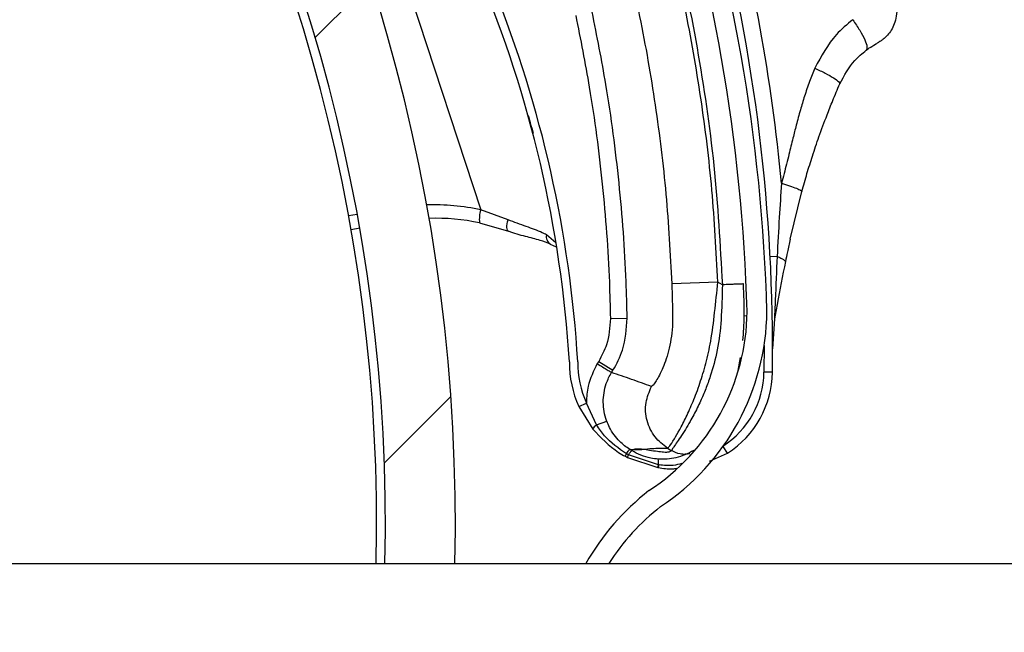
# Model space of a CAD drawing. Header units: inches. Extents: x 170 to 284, y 215 to 248.
# Tile 323 of 656: x 186.6174 to 186.7378, y 244.3204 to 244.3953. Entities that reach past the tile are written whole.
import ezdxf

# ---------------------------------------------------------------- set-up
doc = ezdxf.new("R2010")
doc.units = ezdxf.units.IN
doc.header["$LTSCALE"] = 0.25
doc.header["$MEASUREMENT"] = 0
doc.layers.add('ANNOTATIONS', color=1, linetype='Continuous')
doc.layers.add('LH BENCH MOUNT', color=7, linetype='Continuous')
doc.styles.add('ARIAL', font='arial.ttf', dxfattribs={"height": 0.09375})
doc.dimstyles.new('STANDARD$0', dxfattribs={"dimtxt": 0.09375, "dimasz": 0.09375, "dimexe": 0.03125, "dimexo": 0.046875, "dimgap": 0.09, "dimtad": 0, "dimtih": 1, "dimtoh": 1, "dimdec": 4, "dimzin": 0, "dimdsep": 46, "dimtxsty": 'ARIAL', "dimcen": 0.09, "dimadec": 0, "dimazin": 0, "dimtfac": 1, "dimtdec": 4, "dimtofl": 0, "dimtmove": 0, "dimatfit": 1, "dimfxl": 1, "dimtolj": 1, "dimtzin": 0, "dimarcsym": 0})

# ---------------------------------------------------------------- blocks, each defined once
blk = doc.blocks.new('*D112')
at = {"layer": 'ANNOTATIONS', "color": 0, "lineweight": -2, "transparency": 16777216}
for p, q in [((185.9644948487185, 245.1675370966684), (185.9644948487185, 245.9014140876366)), ((187.1992356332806, 244.1734105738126), (187.1992356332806, 245.9014140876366)), ((186.0582448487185, 245.8701640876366), (186.271591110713, 245.8701640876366)), ((187.1054856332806, 245.8701640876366), (186.892139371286, 245.8701640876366))]:
    blk.add_line(p, q, dxfattribs=at)
at = {"layer": 'ANNOTATIONS', "color": 0, "transparency": 16777216}
for points in [[(186.0582448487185, 245.8857890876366), (186.0582448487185, 245.8545390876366), (185.9644948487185, 245.8701640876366)], [(187.1054856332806, 245.8857890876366), (187.1054856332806, 245.8545390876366), (187.1992356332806, 245.8701640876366)]]:
    blk.add_solid(points, dxfattribs=at)
at = {"layer": 'defpoints', "color": 0, "transparency": 16777216}
for p in [(187.1992356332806, 245.8701640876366), (185.9644948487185, 245.1206620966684), (187.1992356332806, 244.1265355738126)]:
    blk.add_point(p, dxfattribs=at)
at = {"layer": 'ANNOTATIONS', "color": 0, "transparency": 16777216, "insert": (186.5818652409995, 245.8701640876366), "char_height": 0.09375, "attachment_point": 5, "style": 'ARIAL'}
blk.add_mtext('\\A1;DIM "A"', dxfattribs=at)

msp = doc.modelspace()

# ---------------------------------------------------------------- hatches: boundary and pattern name
at = {"layer": 'LH BENCH MOUNT'}
h = msp.add_hatch(dxfattribs=at)
h.set_pattern_fill('ANSI31', color=256, scale=0.34241245, angle=2.8e-322, style=0)
h.set_pattern_definition([(45, (176.1263761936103, 238.0091787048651), (-0.03026527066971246, 0.03026527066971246), [])])
edge = h.paths.add_edge_path(flags=0)
edge.add_arc((186.41301658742, 243.9014011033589), 0.021400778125, 89.9999999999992, 390.52248781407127, ccw=False)
edge.add_line((186.41301658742, 243.9228018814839), (186.485779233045, 243.9228018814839))
edge.add_arc((186.485779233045, 244.3336968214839), 0.4108949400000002, 270, 450.0000000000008)
edge.add_line((186.485779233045, 244.7445917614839), (186.00212164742, 244.7445917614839))
edge.add_arc((186.00212164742, 244.7488719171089), 0.004280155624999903, 180.0000000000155, 269.9999999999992, ccw=False)
edge.add_line((185.997841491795, 244.7488719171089), (185.997841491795, 244.7916734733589))
edge.add_arc((186.00212164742, 244.7916734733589), 0.004280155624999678, 360, 540, ccw=False)
edge.add_line((186.006401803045, 244.7916734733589), (186.006401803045, 244.7488719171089))
edge.add_line((186.006401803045, 244.7488719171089), (186.003169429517, 244.7488719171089))
edge.add_line((186.003169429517, 244.7488719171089), (186.003169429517, 244.7916734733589))
edge.add_arc((186.00212164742, 244.7916734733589), 0.001047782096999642, 360, 540.0000000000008)
edge.add_line((186.001073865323, 244.7916734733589), (186.001073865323, 244.7488719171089))
edge.add_arc((186.00212164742, 244.7488719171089), 0.001047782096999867, 180, 270)
edge.add_line((186.00212164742, 244.7478241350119), (186.485779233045, 244.7478241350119))
edge.add_arc((186.485779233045, 244.3336968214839), 0.4141273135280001, 269.9999999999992, 450, ccw=False)
edge.add_line((186.485779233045, 243.9195695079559), (186.41301658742, 243.9195695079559))
edge.add_arc((186.41301658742, 243.9014011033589), 0.018168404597, 450.0000000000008, 750.5224878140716)
edge.add_arc((186.4277648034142, 243.9100962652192), 0.001047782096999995, 390.5224878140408, 495.0000000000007)
edge.add_line((186.4270239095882, 243.9108371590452), (186.4183287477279, 243.9021419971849))
edge.add_line((186.4183287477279, 243.9021419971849), (186.4160431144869, 243.9044276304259))
edge.add_line((186.4160431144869, 243.9044276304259), (186.4247382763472, 243.9131227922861))
edge.add_arc((186.4277648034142, 243.9100962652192), 0.004280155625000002, 390.522487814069, 495.0000000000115, ccw=False)
h = msp.add_hatch(dxfattribs=at)
h.set_pattern_fill('ANSI31', color=256, scale=0.34241245, style=0)
h.set_pattern_definition([(45, (176.0930244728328, 238.0091787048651), (-0.03026527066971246, 0.03026527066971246), [])])
edge = h.paths.add_edge_path(flags=0)
edge.add_line((186.4524275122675, 244.7403116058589), (186.1100150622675, 244.7403116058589))
edge.add_line((186.1100150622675, 244.7403116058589), (186.1100150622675, 244.7445917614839))
edge.add_line((186.1100150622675, 244.7445917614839), (186.4524275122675, 244.7445917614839))
edge.add_arc((186.4524275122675, 244.3336968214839), 0.4108949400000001, 269.9999999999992, 450, ccw=False)
edge.add_line((186.4524275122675, 243.9228018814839), (186.3796648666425, 243.9228018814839))
edge.add_line((186.3796648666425, 243.9228018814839), (186.3796648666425, 243.9270820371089))
edge.add_line((186.3796648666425, 243.9270820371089), (186.4524275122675, 243.9270820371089))
edge.add_arc((186.4524275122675, 244.3336968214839), 0.406614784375, 270, 450.0000000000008)
h = msp.add_hatch(dxfattribs=at)
h.set_pattern_fill('ANSI32', color=256, scale=0.34241245, angle=2.8e-322, style=0)
h.set_pattern_definition([(45, (176.0930244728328, 238.0091787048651), (-0.09079581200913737, 0.09079581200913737), []), (45, (176.1535550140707, 238.0091787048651), (-0.09079581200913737, 0.09079581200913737), [])])
edge = h.paths.add_edge_path(flags=0)
edge.add_arc((186.4524275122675, 244.3336968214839), 0.2182879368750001, 180, 540, ccw=False)
edge = h.paths.add_edge_path(flags=0)
edge.add_arc((186.4524275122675, 244.3336968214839), 0.2097276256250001, 180, 540, ccw=False)

# ---------------------------------------------------------------- linework, layer by layer
for p, q in [((186.6534619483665, 244.4342165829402), (186.6738215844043, 244.3720446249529)), ((186.7116503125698, 244.3684371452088), (186.7130828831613, 244.3743006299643)), ((186.6587229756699, 244.3714838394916), (186.6576673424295, 244.371307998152)), ((186.6771590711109, 244.3708191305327), (186.6738215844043, 244.3720446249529)), ((186.67367710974, 244.370439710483), (186.6772098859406, 244.3694212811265)), ((186.6579632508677, 244.369655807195), (186.6590187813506, 244.3698316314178)), ((186.6830104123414, 244.367997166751), (186.6818423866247, 244.3689881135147)), ((186.6830713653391, 244.3674563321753), (186.6823338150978, 244.3678016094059)), ((186.7100554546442, 244.3663414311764), (186.7092085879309, 244.3662974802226)), ((186.7028183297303, 244.3632139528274), (186.6971760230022, 244.3629952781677)), ((186.7033626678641, 244.3628783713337), (186.7028183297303, 244.3632139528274)), ((186.6896737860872, 244.3587488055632), (186.6917267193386, 244.3587869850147)), ((186.7063815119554, 244.3590595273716), (186.7060380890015, 244.3590531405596)), ((186.70973185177, 244.3586957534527), (186.7094989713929, 244.3550533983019)), ((186.7084714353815, 244.3554605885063), (186.7084520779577, 244.352191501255)), ((186.6882389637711, 244.3535018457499), (186.6880685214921, 244.3532253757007)), ((186.6882389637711, 244.3535018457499), (186.689986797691, 244.352424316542)), ((186.7052760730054, 244.3523702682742), (186.705582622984, 244.3539845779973)), ((186.6898163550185, 244.3521478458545), (186.689986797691, 244.352424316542)), ((186.7094792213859, 244.3521776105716), (186.7084520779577, 244.352191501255)), ((186.6858138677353, 244.3479769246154), (186.686749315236, 244.3484013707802)), ((186.6858138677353, 244.3479769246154), (186.6875065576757, 244.3452197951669)), ((186.6879711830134, 244.3457375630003), (186.686749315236, 244.3484013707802)), ((186.6879711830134, 244.3457375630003), (186.6892233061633, 244.3461993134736)), ((186.6920382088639, 244.3427469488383), (186.6930267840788, 244.3427207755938)), ((186.6966631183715, 244.3428769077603), (186.6971216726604, 244.3425942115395)), ((186.7039957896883, 244.3422710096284), (186.7034538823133, 244.3431104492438)), ((186.6918873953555, 244.3420631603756), (186.6916425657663, 244.3421993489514)), ((186.6917570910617, 244.3417590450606), (186.6954656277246, 244.3405284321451)), ((186.6955478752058, 244.3408581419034), (186.6918873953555, 244.3420631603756)), ((186.6955219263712, 244.3415408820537), (186.6955211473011, 244.3415409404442)), ((186.7017932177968, 244.3412871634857), (186.7039957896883, 244.3422710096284)), ((186.6954656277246, 244.3405284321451), (186.6954666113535, 244.3405282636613)), ((186.6954666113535, 244.3405282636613), (186.695535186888, 244.3405167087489)), ((186.695535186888, 244.3405167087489), (186.6955361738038, 244.3405165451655)), ((186.6955488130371, 244.3408580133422), (186.6955478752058, 244.3408581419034)), ((186.6956171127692, 244.3408490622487), (186.6955488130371, 244.3408580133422)), ((186.6956181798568, 244.3408489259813), (186.6956171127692, 244.3408490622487)), ((186.4632894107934, 244.3287863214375), (186.9915804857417, 244.3287863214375))]:
    msp.add_line(p, q, dxfattribs=at)
at = {"layer": 'LH BENCH MOUNT', "flags": 128}
msp.add_lwpolyline([(186.6772098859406, 244.3694212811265), (186.6771335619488, 244.3694742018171), (186.6770754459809, 244.3695696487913), (186.6770371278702, 244.3697050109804), (186.6770196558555, 244.3698765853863), (186.6770235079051, 244.3700796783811), (186.6770485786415, 244.3703087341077), (186.677094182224, 244.3705574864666), (186.6771590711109, 244.3708191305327)], dxfattribs=at)
at = {"layer": 'LH BENCH MOUNT'}
for centre, radius, start, end in [((186.4524275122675, 244.3336968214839), 0.4141273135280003, 359.3206013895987, 90), ((186.4524275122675, 244.3336968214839), 0.4108949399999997, 359.3152565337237, 90), ((186.4524275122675, 244.3336968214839), 0.406614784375, 359.3080483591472, 90), ((186.4524275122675, 244.3336968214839), 0.218287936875, 358.7109930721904, 270.0000000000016), ((186.4524275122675, 244.3336968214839), 0.2097276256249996, 358.6583711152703, 270.0000000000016), ((186.4524275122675, 244.3336968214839), 0.20865758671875, 358.6514896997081, 270), ((186.5393955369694, 244.3445859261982), 0.1455252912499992, 3.486647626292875, 42.00277325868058), ((186.5393955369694, 244.3445859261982), 0.1465525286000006, 3.472841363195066, 40.15079801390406), ((186.4938338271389, 244.3537735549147), 0.2150521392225, 1.558250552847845, 18.3382766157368), ((186.4938338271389, 244.3537735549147), 0.2126381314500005, 1.56989143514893, 18.34191253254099), ((186.4934367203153, 244.3550992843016), 0.2180957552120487, 5.31144618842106, 15.38515762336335), ((186.4934367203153, 244.3550992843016), 0.2160622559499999, 359.2252016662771, 14.69152912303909), ((186.6680406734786, 244.3449183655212), 0.0277354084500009, 77.9695962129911, 91.7094112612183), ((186.6772659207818, 244.3709256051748), 0.003621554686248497, 162.0016995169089, 187.7104792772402), ((186.6682530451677, 244.34498791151), 0.02602334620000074, 77.9695962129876, 91.64856388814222), ((186.6829476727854, 244.3687933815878), 0.001122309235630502, 170.0080363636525, 238.079057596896), ((186.6799590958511, 244.3598501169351), 0.02643424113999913, 303.0739325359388, 359.4558360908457), ((186.6799590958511, 244.3598501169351), 0.02884824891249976, 303.2910664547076, 359.5459797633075), ((186.69766286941, 244.3533532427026), 0.01301167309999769, 179.6347811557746, 204.4055040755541), ((186.69766286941, 244.3533532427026), 0.01198443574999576, 179.4733204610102, 204.4055040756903), ((186.6974958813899, 244.3523396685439), 0.01095719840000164, 302.8446083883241, 359.2252016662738), ((186.6974958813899, 244.3523396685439), 0.01198443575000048, 302.8446083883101, 359.2252016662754), ((186.6887126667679, 244.344604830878), 0.001353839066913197, 123.2086627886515, 152.9841243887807), ((186.6933085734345, 244.3411124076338), 0.002253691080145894, 353.5219880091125, 10.96136857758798), ((186.6933115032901, 244.3411118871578), 0.002251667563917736, 353.526178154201, 10.98331876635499), ((186.693951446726, 244.3410812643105), 0.001611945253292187, 339.9427056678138, 352.0436808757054), ((186.6939505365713, 244.3410813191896), 0.001613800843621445, 339.9583157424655, 352.0463124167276), ((186.6940627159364, 244.3410559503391), 0.001568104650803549, 339.8864896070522, 352.4185696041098), ((186.694067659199, 244.3410551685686), 0.001564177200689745, 339.8579172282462, 352.423274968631), ((186.7134001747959, 244.3134045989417), 0.03085136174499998, 128.050380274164, 150.0942222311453), ((186.7134001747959, 244.3134045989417), 0.02843735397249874, 128.2528168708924, 147.2551744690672)]:
    msp.add_arc(centre, radius, start, end, dxfattribs=at)
for points, knots in [([(186.6933247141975, 244.4195976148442), (186.6947107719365, 244.4150476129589), (186.6974900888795, 244.4059239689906), (186.7004135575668, 244.391824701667), (186.7025320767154, 244.3774611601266), (186.7030853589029, 244.3677471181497), (186.7033626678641, 244.3628783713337)], [0, 0, 0, 0, 0.2468628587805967, 0.4950083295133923, 0.7468945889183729, 1, 1, 1, 1]), ([(186.7028183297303, 244.3632139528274), (186.702614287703, 244.3669669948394), (186.7022056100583, 244.3744839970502), (186.7008272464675, 244.3856923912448), (186.6988781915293, 244.3968210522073), (186.6964251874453, 244.4075595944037), (186.6943545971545, 244.4145080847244), (186.6933604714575, 244.417844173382)], [0, 0, 0, 0, 0.2027568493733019, 0.4061035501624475, 0.608860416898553, 0.8122072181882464, 0.9999999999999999, 0.9999999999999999, 0.9999999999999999, 0.9999999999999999]), ([(186.687973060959, 244.416153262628), (186.6879730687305, 244.4161532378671), (186.6889872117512, 244.4129220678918), (186.6909302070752, 244.4061434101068), (186.6933471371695, 244.3957039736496), (186.6952354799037, 244.3848779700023), (186.6965793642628, 244.3739670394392), (186.6969771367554, 244.3666525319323), (186.6971760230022, 244.3629952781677)], [0, 0, 0, 0, 1.439079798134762e-06, 0.187792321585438, 0.390843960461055, 0.593895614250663, 0.7969478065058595, 1, 1, 1, 1]), ([(186.7245748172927, 244.3971483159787), (186.7246043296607, 244.3970460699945), (186.7247369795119, 244.3965865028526), (186.7246671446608, 244.3957636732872), (186.7244347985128, 244.394809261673), (186.7240479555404, 244.3940359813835), (186.7236079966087, 244.3934441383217), (186.7231771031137, 244.3930182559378), (186.7228104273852, 244.3927345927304), (186.7225489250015, 244.3925662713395), (186.7224011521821, 244.3924820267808), (186.7223428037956, 244.3924503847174), (186.7223296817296, 244.3924433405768), (186.7223221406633, 244.3924393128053), (186.7223195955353, 244.392437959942), (186.7223183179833, 244.3924372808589)], [0, 0, 0, 0, 0.05652103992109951, 0.2540462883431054, 0.4273552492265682, 0.5794983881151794, 0.7104459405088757, 0.8185506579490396, 0.9012506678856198, 0.9564155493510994, 0.985042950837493, 0.9903528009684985, 0.993469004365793, 0.9967217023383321, 1, 1, 1, 1]), ([(186.6854362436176, 244.3958237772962), (186.6860165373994, 244.3928958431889), (186.6873726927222, 244.3860532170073), (186.6887903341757, 244.3751567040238), (186.689496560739, 244.3657049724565), (186.6896361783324, 244.3602249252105), (186.6896737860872, 244.3587488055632)], [0, 0, 0, 0, 0.2395900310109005, 0.5599255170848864, 0.8814604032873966, 0.9999999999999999, 0.9999999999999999, 0.9999999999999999, 0.9999999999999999]), ([(186.6917267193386, 244.3587869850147), (186.6916887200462, 244.3602785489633), (186.6915480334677, 244.3658008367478), (186.6908355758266, 244.3753514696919), (186.6894044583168, 244.3863622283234), (186.68803120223, 244.3932912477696), (186.687444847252, 244.3962498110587)], [0, 0, 0, 0, 0.118539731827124, 0.4388752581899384, 0.7604101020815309, 1, 1, 1, 1]), ([(186.7193043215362, 244.3952984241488), (186.7186075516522, 244.3947163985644), (186.7166687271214, 244.3930968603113), (186.7154554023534, 244.3908292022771), (186.7146781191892, 244.3893764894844)], [0, 0, 0, 0, 0.3593774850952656, 1, 1, 1, 1]), ([(186.7209492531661, 244.3915629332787), (186.721122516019, 244.3916891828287), (186.7213160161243, 244.3918301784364), (186.7216687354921, 244.3920633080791), (186.7219975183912, 244.3922626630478), (186.7222647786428, 244.3924088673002), (186.7222908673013, 244.3924226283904), (186.7223024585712, 244.3924287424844)], [0, 0, 0, 0, 0.211158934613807, 0.2358224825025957, 0.5027141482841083, 0.779054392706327, 1, 1, 1, 1]), ([(186.7177171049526, 244.3874473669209), (186.7182629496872, 244.3884585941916), (186.7191176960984, 244.3900420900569), (186.7204630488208, 244.3911592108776), (186.7209492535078, 244.3915629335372)], [0, 0, 0, 0, 0.6386043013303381, 1, 1, 1, 1]), ([(186.7146781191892, 244.3893764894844), (186.7144529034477, 244.3888272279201), (186.7139890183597, 244.3876958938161), (186.7134097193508, 244.385981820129), (186.7128757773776, 244.3842034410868), (186.7124130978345, 244.3824922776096), (186.7119578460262, 244.3806796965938), (186.7114740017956, 244.3786996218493), (186.711014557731, 244.3768573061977), (186.7107006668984, 244.3756805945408), (186.7105960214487, 244.3752883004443)], [0, 0, 0, 0, 0.121647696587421, 0.2505622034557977, 0.3699476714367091, 0.5011532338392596, 0.6125555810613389, 0.7514486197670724, 0.9171375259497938, 1, 1, 1, 1]), ([(186.7130828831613, 244.3743006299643), (186.713289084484, 244.3750282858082), (186.713699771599, 244.3764775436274), (186.7143978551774, 244.3786982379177), (186.7152061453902, 244.3810872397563), (186.7160397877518, 244.3833450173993), (186.716889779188, 244.385500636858), (186.7174273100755, 244.3867654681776), (186.7177171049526, 244.3874473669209)], [0, 0, 0, 0, 0.1610961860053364, 0.3208521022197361, 0.5001076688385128, 0.7056749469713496, 0.8413228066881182, 1, 1, 1, 1]), ([(186.6796205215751, 244.3835649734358), (186.6797060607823, 244.383272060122), (186.679914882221, 244.3825569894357), (186.6801053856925, 244.381836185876), (186.6802178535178, 244.3814106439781)], [0, 0, 0, 0, 0.4096284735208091, 1, 1, 1, 1]), ([(186.7105960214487, 244.3752883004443), (186.7105010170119, 244.373898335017), (186.7102969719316, 244.3709130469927), (186.7101395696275, 244.3679336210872), (186.7100554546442, 244.3663414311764)], [0, 0, 0, 0, 0.4656051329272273, 1, 1, 1, 1]), ([(186.7105960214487, 244.3752883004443), (186.7109362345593, 244.3751836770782), (186.7116368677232, 244.3749682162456), (186.7124601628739, 244.3746682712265), (186.7130045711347, 244.3744250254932), (186.7130572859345, 244.3743412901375), (186.7130828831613, 244.3743006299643)], [0, 0, 0, 0, 0.2427897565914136, 0.5000000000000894, 0.7572102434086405, 1, 1, 1, 1]), ([(186.6818423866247, 244.3689881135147), (186.6816772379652, 244.3690746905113), (186.6809283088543, 244.3694673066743), (186.6794018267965, 244.369975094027), (186.6779135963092, 244.3705351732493), (186.6771590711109, 244.3708191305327)], [0, 0, 0, 0, 0.1223980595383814, 0.5550603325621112, 1, 1, 1, 1]), ([(186.6823658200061, 244.3678312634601), (186.6819511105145, 244.3679946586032), (186.681057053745, 244.3683469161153), (186.6792697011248, 244.368787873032), (186.677841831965, 244.3691399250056), (186.6770773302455, 244.3694800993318), (186.6770029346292, 244.3695132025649)], [0, 0, 0, 0, 0.2839420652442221, 0.6121401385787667, 0.9622563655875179, 1, 1, 1, 1]), ([(186.7116511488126, 244.3684410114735), (186.7116511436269, 244.3684409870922), (186.7115416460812, 244.367926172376), (186.7113461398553, 244.3670203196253), (186.7111542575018, 244.3661060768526), (186.7110736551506, 244.3657122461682), (186.7110736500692, 244.3657122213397)], [0, 0, 0, 0, 2.704369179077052e-05, 0.5710314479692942, 0.9999729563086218, 1, 1, 1, 1]), ([(186.7100554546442, 244.3663414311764), (186.7099763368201, 244.3645636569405), (186.70986300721, 244.3620171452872), (186.7097622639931, 244.3594659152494), (186.70973185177, 244.3586957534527)], [0, 0, 0, 0, 0.6981213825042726, 1, 1, 1, 1]), ([(186.7110736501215, 244.3657122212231), (186.7107252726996, 244.3639774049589), (186.7102601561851, 244.3616612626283), (186.7098378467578, 244.3592907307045), (186.70973185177, 244.3586957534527)], [0, 0, 0, 0, 0.7490110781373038, 1, 1, 1, 1]), ([(186.7100554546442, 244.3663414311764), (186.7102149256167, 244.3662760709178), (186.7105374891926, 244.3661438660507), (186.7108688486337, 244.3659469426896), (186.7110254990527, 244.365803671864), (186.7110645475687, 244.3657295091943), (186.7110736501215, 244.3657122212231)], [0, 0, 0, 0, 0.2979480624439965, 0.6026626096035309, 0.9073771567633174, 1, 1, 1, 1]), ([(186.6966631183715, 244.3428769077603), (186.6967286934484, 244.3429316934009), (186.6968619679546, 244.3430430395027), (186.697418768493, 244.343876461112), (186.6981335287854, 244.3451029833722), (186.6989251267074, 244.3466391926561), (186.699781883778, 244.3485464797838), (186.7006126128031, 244.3507496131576), (186.7013641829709, 244.3532424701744), (186.7020216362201, 244.3561458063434), (186.7024291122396, 244.3595163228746), (186.7026874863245, 244.3619709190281), (186.7028183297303, 244.3632139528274)], [0, 0, 0, 0, 0.1094013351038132, 0.2223468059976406, 0.3151791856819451, 0.4102231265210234, 0.5012749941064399, 0.5946006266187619, 0.683448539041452, 0.7745330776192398, 0.8858211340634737, 1, 1, 1, 1]), ([(186.6971760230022, 244.3629952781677), (186.6972199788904, 244.3616158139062), (186.6972639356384, 244.3602363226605), (186.6972792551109, 244.3588902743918), (186.6972792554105, 244.3588902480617)], [0, 0, 0, 0, 0.99998043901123, 1, 1, 1, 1]), ([(186.7059289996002, 244.3629734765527), (186.7058947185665, 244.3629722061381), (186.7058419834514, 244.3629702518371), (186.7055219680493, 244.3629583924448), (186.7051907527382, 244.3629461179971), (186.7047796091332, 244.3629308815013), (186.7041821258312, 244.3629087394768), (186.7036855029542, 244.3628903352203), (186.7033626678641, 244.3628783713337)], [0, 0, 0, 0, 0.2394568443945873, 0.3683606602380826, 0.499999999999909, 0.6316393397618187, 0.7605431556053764, 1, 1, 1, 1]), ([(186.705880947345, 244.3560536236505), (186.7059510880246, 244.3570423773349), (186.7061115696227, 244.3593046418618), (186.7059947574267, 244.3616520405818), (186.7059289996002, 244.3629734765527)], [0, 0, 0, 0, 0.4370636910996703, 1, 1, 1, 1]), ([(186.7033626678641, 244.3628783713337), (186.7033325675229, 244.3614411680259), (186.7032757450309, 244.358728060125), (186.7028270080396, 244.3549077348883), (186.702054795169, 244.3521168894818), (186.7013188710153, 244.350084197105), (186.7007741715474, 244.3488079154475), (186.7002797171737, 244.3477742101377), (186.6998494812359, 244.3469388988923), (186.6993579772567, 244.3460465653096), (186.6987914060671, 244.3450973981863), (186.6980007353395, 244.3438830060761), (186.6972963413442, 244.3428526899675), (186.6971764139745, 244.3426752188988), (186.6971216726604, 244.3425942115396)], [0, 0, 0, 0, 0.1307156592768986, 0.2467609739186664, 0.3577928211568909, 0.4170971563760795, 0.4791482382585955, 0.5177152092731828, 0.5590896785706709, 0.6032945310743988, 0.6633484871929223, 0.7353692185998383, 0.879208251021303, 1, 1, 1, 1]), ([(186.6896737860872, 244.3587488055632), (186.6895991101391, 244.357653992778), (186.6894725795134, 244.3557989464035), (186.6885975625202, 244.3541695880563), (186.6882389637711, 244.3535018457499)], [0, 0, 0, 0, 0.590180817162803, 1, 1, 1, 1]), ([(186.689986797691, 244.352424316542), (186.6899868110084, 244.3524243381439), (186.6904636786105, 244.3531978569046), (186.6914550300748, 244.3552308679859), (186.691625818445, 244.357466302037), (186.6917267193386, 244.3587869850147)], [0, 0, 0, 0, 1.142795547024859e-05, 0.4092118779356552, 1, 1, 1, 1]), ([(186.6972792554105, 244.3588902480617), (186.6972792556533, 244.3588902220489), (186.6972827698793, 244.3585137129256), (186.6972457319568, 244.357021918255), (186.6968149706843, 244.3545630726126), (186.6959487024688, 244.3522766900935), (186.6950471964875, 244.3507064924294), (186.6948181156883, 244.3505266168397), (186.6946912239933, 244.3504269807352)], [0, 0, 0, 0, 4.497367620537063e-06, 0.06509473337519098, 0.261670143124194, 0.4753105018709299, 0.7093656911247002, 0.9999999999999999, 0.9999999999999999, 0.9999999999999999, 0.9999999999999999]), ([(186.6880685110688, 244.3532253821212), (186.6876251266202, 244.3523242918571), (186.6868909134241, 244.3508321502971), (186.6867391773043, 244.3491267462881), (186.6867488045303, 244.3484379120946), (186.686749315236, 244.3484013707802)], [0, 0, 0, 0, 0.5907811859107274, 0.9782917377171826, 1, 1, 1, 1]), ([(186.6892233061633, 244.3461993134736), (186.6892156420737, 244.34622029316), (186.6889453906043, 244.3469600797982), (186.6886697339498, 244.3485234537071), (186.689006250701, 244.3505662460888), (186.6895532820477, 244.3517209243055), (186.6898164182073, 244.3521479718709), (186.6898164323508, 244.3521479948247)], [0, 0, 0, 0, 0.01087401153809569, 0.3834398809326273, 0.7558119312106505, 0.9999868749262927, 1, 1, 1, 1]), ([(186.6946912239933, 244.3504269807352), (186.6938867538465, 244.350720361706), (186.6922778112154, 244.3513071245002), (186.6906368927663, 244.3518677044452), (186.6898164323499, 244.3521479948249)], [0, 0, 0, 0, 0.4999992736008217, 1, 1, 1, 1]), ([(186.6966631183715, 244.3428769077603), (186.6961140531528, 244.343303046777), (186.6949734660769, 244.3441882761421), (186.694035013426, 244.3462222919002), (186.6938589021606, 244.3484557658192), (186.694420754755, 244.3497864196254), (186.6946912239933, 244.3504269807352)], [0, 0, 0, 0, 0.2406941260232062, 0.4999999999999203, 0.7593058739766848, 1, 1, 1, 1]), ([(186.6920423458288, 244.3427443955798), (186.6920423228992, 244.342744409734), (186.6916004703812, 244.3430171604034), (186.6906286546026, 244.3437867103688), (186.6897081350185, 244.3450212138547), (186.6893299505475, 244.3459401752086), (186.6892233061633, 244.3461993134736)], [0, 0, 0, 0, 1.782673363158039e-05, 0.343520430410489, 0.8148790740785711, 0.9999999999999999, 0.9999999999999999, 0.9999999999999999, 0.9999999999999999]), ([(186.6875065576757, 244.3452197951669), (186.6884926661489, 244.3441792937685), (186.6896994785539, 244.3429059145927), (186.6912188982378, 244.3420516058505), (186.6914967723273, 244.3418953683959)], [0, 0, 0, 0, 0.817118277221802, 1, 1, 1, 1]), ([(186.6916422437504, 244.342199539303), (186.6906802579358, 244.3428612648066), (186.6892494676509, 244.3438454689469), (186.6882866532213, 244.345270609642), (186.6879711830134, 244.3457375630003)], [0, 0, 0, 0, 0.6723457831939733, 1, 1, 1, 1]), ([(186.6916425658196, 244.3421993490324), (186.6916565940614, 244.342220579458), (186.6917408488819, 244.342348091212), (186.6918723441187, 244.3425416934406), (186.6919984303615, 244.342715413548), (186.6920249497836, 244.3427364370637), (186.6920382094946, 244.3427469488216)], [0, 0, 0, 0, 0.06242876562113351, 0.3749525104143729, 0.6874762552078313, 1, 1, 1, 1]), ([(186.6918873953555, 244.3420631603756), (186.6919014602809, 244.3420838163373), (186.6919859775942, 244.3422079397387), (186.6921187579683, 244.3423955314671), (186.6922482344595, 244.3425622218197), (186.6922784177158, 244.3425802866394), (186.692293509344, 244.3425893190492)], [0, 0, 0, 0, 0.06239373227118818, 0.3749291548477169, 0.6874645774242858, 1, 1, 1, 1]), ([(186.692293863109, 244.3425891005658), (186.6922303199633, 244.3426283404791), (186.6921451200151, 244.3426809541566), (186.6920598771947, 244.3427335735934), (186.6920382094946, 244.3427469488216)], [0, 0, 0, 0, 0.7458120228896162, 1, 1, 1, 1]), ([(186.6955211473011, 244.3415409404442), (186.6952155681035, 244.3415758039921), (186.6940864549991, 244.34170462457), (186.69299847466, 244.3421537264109), (186.6922935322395, 244.3425893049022), (186.692293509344, 244.3425893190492)], [0, 0, 0, 0, 0.2706300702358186, 0.9999763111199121, 1, 1, 1, 1]), ([(186.692933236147, 244.3427785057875), (186.6928363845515, 244.3427737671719), (186.6926416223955, 244.3427642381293), (186.6924215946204, 244.3427053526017), (186.6923363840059, 244.3426278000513), (186.6922938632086, 244.3425891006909)], [0, 0, 0, 0, 0.3313600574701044, 0.6663431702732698, 0.9999999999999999, 0.9999999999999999, 0.9999999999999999, 0.9999999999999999]), ([(186.6971216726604, 244.3425942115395), (186.6970325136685, 244.3425232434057), (186.6968453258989, 244.3423742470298), (186.6962130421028, 244.3423713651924), (186.6953875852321, 244.3424672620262), (186.6944990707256, 244.3426121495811), (186.6936145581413, 244.3427508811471), (186.6931624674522, 244.3427692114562), (186.692933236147, 244.3427785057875)], [0, 0, 0, 0, 0.1574760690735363, 0.330618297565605, 0.4911886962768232, 0.6742546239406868, 0.834831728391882, 1, 1, 1, 1]), ([(186.6930267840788, 244.3427207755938), (186.6932451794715, 244.3427310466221), (186.693847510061, 244.3427593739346), (186.6949279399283, 244.3428926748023), (186.6960052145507, 244.3428828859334), (186.6966631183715, 244.3428769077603)], [0, 0, 0, 0, 0.1812946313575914, 0.5000073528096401, 1, 1, 1, 1]), ([(186.6998650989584, 244.3426084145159), (186.6991514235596, 244.3422447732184), (186.6977828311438, 244.3415474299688), (186.6962536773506, 244.341543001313), (186.6955219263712, 244.3415408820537)], [0, 0, 0, 0, 0.5214667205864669, 0.9999999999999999, 0.9999999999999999, 0.9999999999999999, 0.9999999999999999]), ([(186.6993915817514, 244.3422112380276), (186.6992021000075, 244.3421789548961), (186.6988080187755, 244.3421118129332), (186.6980133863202, 244.3421702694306), (186.6974729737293, 244.3424271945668), (186.6971216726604, 244.3425942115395)], [0, 0, 0, 0, 0.244759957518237, 0.5090480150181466, 1, 1, 1, 1]), ([(186.6914967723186, 244.3418953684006), (186.6914968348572, 244.3418953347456), (186.6915830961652, 244.3418489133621), (186.6916701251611, 244.3418039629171), (186.6917570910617, 244.3417590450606)], [0, 0, 0, 0, 0.0007249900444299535, 1, 1, 1, 1]), ([(186.6955361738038, 244.3405165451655), (186.6961214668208, 244.3404154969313), (186.696892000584, 244.3402824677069), (186.6976562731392, 244.3403983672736), (186.697840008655, 244.3404262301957)], [0, 0, 0, 0, 0.7595942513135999, 0.9999999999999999, 0.9999999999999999, 0.9999999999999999, 0.9999999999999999]), ([(186.6984233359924, 244.3410089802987), (186.6980648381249, 244.3409141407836), (186.6971463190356, 244.3406711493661), (186.6961969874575, 244.3407815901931), (186.6956181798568, 244.3408489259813)], [0, 0, 0, 0, 0.3902998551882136, 1, 1, 1, 1])]:
    msp.add_open_spline(points, degree=3, knots=knots, dxfattribs=at)
for points in [[(186.7193043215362, 244.3952984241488), (186.7196065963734, 244.3948578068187), (186.720211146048, 244.3939765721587), (186.7208172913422, 244.3928068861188), (186.7211209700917, 244.3919104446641), (186.7210064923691, 244.3916787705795), (186.7209492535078, 244.3915629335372)], [(186.7146781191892, 244.3893764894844), (186.7151176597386, 244.3891650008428), (186.7159967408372, 244.3887420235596), (186.7170004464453, 244.3881608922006), (186.7176563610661, 244.3876885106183), (186.7176968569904, 244.3875277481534), (186.7177171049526, 244.3874473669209)], [(186.6880683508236, 244.3532251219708), (186.688292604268, 244.3530869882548), (186.6887411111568, 244.3528107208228), (186.6893112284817, 244.352459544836), (186.6897183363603, 244.3522087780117), (186.689783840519, 244.3521684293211), (186.6898165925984, 244.3521482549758)], [(186.6914968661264, 244.3418953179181), (186.6914975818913, 244.3418997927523), (186.6914990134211, 244.3419087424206), (186.6915280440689, 244.3419716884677), (186.6915742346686, 244.3420658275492), (186.6916197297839, 244.3421548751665), (186.6916424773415, 244.3421993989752)], [(186.6917570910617, 244.3417590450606), (186.6917571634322, 244.3417637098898), (186.6917573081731, 244.3417730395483), (186.6917828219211, 244.3418360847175), (186.6918245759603, 244.3419300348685), (186.6918664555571, 244.3420187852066), (186.6918873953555, 244.3420631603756)]]:
    msp.add_open_spline(points, degree=3, dxfattribs=at)

# ---------------------------------------------------------------- dimensions: what is measured, and where the dimension line sits
at = {"layer": 'ANNOTATIONS'}
dim = msp.add_linear_dim(base=(187.1992356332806, 245.8701640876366), p1=(185.9644948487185, 245.1206620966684), p2=(187.1992356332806, 244.1265355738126), text='DIM "A"', dimstyle='STANDARD$0', dxfattribs=at)
dim.commit()
dim.dimension.update_dxf_attribs({"geometry": '*D112', "text_midpoint": (186.5818652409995, 245.8701640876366)})

doc.saveas('drawing.dxf')
